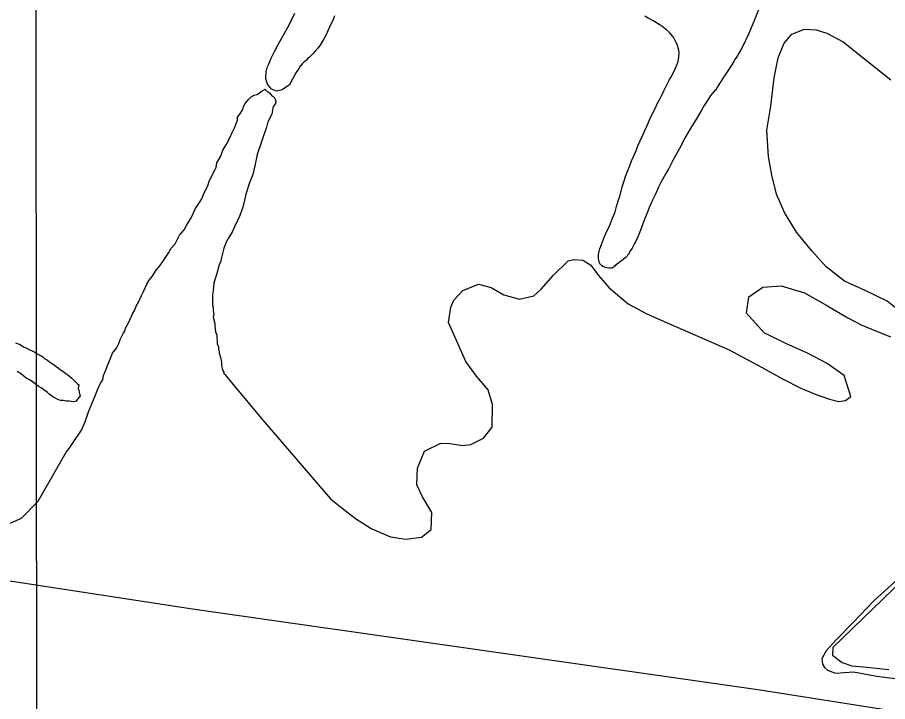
# Model space of a CAD drawing. Extents: x 3297735 to 3335592, y 670436 to 695807.
# Drawn here: x 3317585 to 3319393, y 682940 to 684362 of the extents above; entities that cross this region are included whole.
import ezdxf

# ---------------------------------------------------------------- set-up
doc = ezdxf.new("R2010")
doc.units = 0
for name, color, linetype in [('V-GRID-MAJR', 7, 'Continuous'), ('V-RIVR-EDGE', 7, 'Continuous'), ('V-ROAD-CNTR', 7, 'Continuous'), ('V-SITE-VEGE', 7, 'Continuous'), ('V-TOPO-SHOR', 7, 'Continuous')]:
    doc.layers.add(name, color=color, linetype=linetype)

msp = doc.modelspace()

# ---------------------------------------------------------------- linework, layer by layer
at = {"layer": 'V-GRID-MAJR'}
msp.add_lwpolyline([(3317613.2, 694012.6), (3317615, 692249.2), (3317618.1, 689185.1), (3317621.5, 685897.4), (3317623.8, 683567.3), (3317626.6, 680885.9), (3317629.4, 678140.9), (3317631.3, 676194.4), (3317631.7, 675828)], dxfattribs=at)
at = {"layer": 'V-RIVR-EDGE'}
msp.add_spline([(3314332.5, 682283.9), (3314344.9, 682287.3), (3314358.1, 682294.7), (3314374.4, 682306.3), (3314394.2, 682317.1), (3314408.2, 682327.1), (3314425.7, 682339.9), (3314434.2, 682347.6), (3314443.2, 682360.4), (3314457.6, 682381.7), (3314472.4, 682411.9), (3314491.9, 682447.1), (3314504, 682468.4), (3314519.9, 682495.5), (3314540.6, 682530.4), (3314569.8, 682579.6), (3314586.9, 682612.5), (3314605.2, 682653.6), (3314624, 682696.2), (3314633.4, 682728.3), (3314641.6, 682755.5), (3314653.6, 682774.8), (3314666.9, 682788.4), (3314689.8, 682808.9), (3314699.9, 682821.2), (3314716.6, 682840.2), (3314742.7, 682874.3), (3314774.6, 682914.1), (3314793.3, 682940.5), (3314809.2, 682961.7), (3314829.5, 682991.6), (3314848.2, 683027.2), (3314871.5, 683064.7), (3314895.3, 683112.4), (3314930.7, 683167.8), (3314952.1, 683204.2), (3315057.2, 683357.9), (3315078.2, 683381.8), (3315093, 683392.3), (3315101.1, 683395.7), (3315113.6, 683398), (3315130.2, 683396.5), (3315136.4, 683396), (3315142.6, 683398.7), (3315151.6, 683404.9), (3315173, 683426.6), (3315192.8, 683442.1), (3315207.2, 683456.4), (3315216.5, 683472.2), (3315223.5, 683484.3), (3315237.1, 683502.8), (3315242.2, 683511.4), (3315243, 683524.5), (3315244.2, 683529.2), (3315255.5, 683547.8), (3315279.6, 683579.1), (3315294, 683598.9), (3315305.3, 683613.2), (3315310, 683627.1), (3315311.9, 683637.2), (3315317.8, 683645), (3315323.6, 683648), (3315323.6, 683652.3), (3315326.3, 683655.8), (3315330.6, 683660.8), (3315336, 683665.9), (3315339.9, 683675.5), (3315343.5, 683686.4), (3315346.6, 683695.7), (3315347, 683710.4), (3315347.4, 683722.4), (3315345.1, 683737.2), (3315345.2, 683750), (3315346.8, 683761.2), (3315349.5, 683764.3), (3315349.9, 683767.4), (3315354.2, 683779), (3315358.5, 683794.5), (3315362.4, 683800.4), (3315370.1, 683808.5), (3315374.4, 683815.8), (3315383.4, 683837.9), (3315387.3, 683855), (3315387, 683864.7), (3315385, 683871.3), (3315388.1, 683875.1), (3315392.8, 683876.3), (3315394.7, 683880.9), (3315403.3, 683896.4), (3315419.3, 683923.5), (3315433.7, 683947.5), (3315437.2, 683954.5), (3315436.8, 683961.1), (3315438, 683965), (3315450.9, 683988.6), (3315458.6, 683992.5), (3315462.5, 683995.2), (3315464.1, 684002.5), (3315468.8, 684016.5), (3315478.5, 684033.5), (3315498.3, 684056.7), (3315513.5, 684070.7), (3315521.3, 684082.3), (3315523.2, 684087.3), (3315534.9, 684097.8), (3315545, 684110.5), (3315557.1, 684124.1), (3315577.7, 684151.2), (3315590.5, 684164.3), (3315598.3, 684180.2), (3315604.2, 684192.6), (3315609.6, 684201.5), (3315623.6, 684224.7), (3315637.7, 684249.9), (3315651.7, 684270.4), (3315661, 684285.9), (3315665.7, 684296.4), (3315668.8, 684306.8), (3315671.5, 684310.7), (3315680.5, 684322.7), (3315685.9, 684326.6), (3315687.5, 684332), (3315687.5, 684337.4), (3315690.6, 684340.9), (3315706.2, 684356.8), (3315715.1, 684366.8), (3315728.7, 684382.7), (3315735.3, 684392), (3315740.8, 684400.1), (3315746.2, 684410.2), (3315754, 684419.9), (3315767.6, 684436.9), (3315797.2, 684465.1), (3315824.4, 684496.9), (3315835.7, 684508.9), (3315845.4, 684518.9), (3315855.9, 684533.2), (3315917.3, 684595.9), (3315957, 684638.1), (3315987.3, 684659.7), (3316015.3, 684684.5), (3316035.1, 684702.3), (3316044.1, 684713.5), (3316063.1, 684733.6), (3316100.4, 684768.4), (3316125.3, 684791.6), (3316138.5, 684803.6), (3316151, 684823.4), (3316159.5, 684843.1), (3316165.4, 684866), (3316174, 684881.5), (3316197.7, 684908.2), (3316229.6, 684945.3), (3316249.8, 684965.1), (3316275.5, 684987.9), (3316301.5, 685015.3), (3316311.2, 685022.3), (3316314.7, 685028.1), (3316324.8, 685037), (3316331.1, 685041.3), (3316337.3, 685045.1), (3316343.9, 685050.9), (3316349.7, 685059.8), (3316371.5, 685083.4), (3316388.6, 685096.2), (3316398.7, 685107.4), (3316416.2, 685122.9), (3316443.4, 685146.1), (3316453.9, 685155.7), (3316462.8, 685158.8), (3316468.6, 685163.5), (3316479.5, 685177), (3316494.7, 685189.8), (3316513.3, 685202.1), (3316536.7, 685221.1), (3316559.2, 685238.5), (3316587.2, 685262.4), (3316636.9, 685301.5), (3316712.3, 685357.5), (3316745.3, 685385), (3316768.2, 685402.4), (3316780.7, 685413.2), (3316806.3, 685440.7), (3316819.2, 685455.4), (3316844.4, 685481.7), (3316867, 685499.5), (3316882.5, 685511.1), (3316905.8, 685537.4), (3316931.9, 685564.1), (3316969.2, 685598.5), (3316985.9, 685613.6), (3317001.9, 685628.7), (3317017.8, 685644.5), (3317028.7, 685652.6), (3317037.2, 685661.2), (3317052.8, 685673.5), (3317075.3, 685687.8), (3317092.4, 685696.3), (3317103.3, 685703.3), (3317111, 685709.8), (3317130.9, 685733.8), (3317147.6, 685754.7), (3317177.2, 685789.2), (3317206.3, 685816.6), (3317272.8, 685885.1), (3317325.7, 685938.9), (3317356.8, 685972.2), (3317386.7, 686002.3), (3317409.6, 686022.4), (3317459.4, 686063.8), (3317493.2, 686088.9), (3317516.1, 686108.7), (3317520, 686116), (3317520.4, 686123), (3317527, 686135.8), (3317538.3, 686157.1), (3317553.9, 686174.9), (3317576, 686194.2), (3317585.8, 686203.9), (3317597.1, 686222.1), (3317609.5, 686237.6), (3317632.1, 686261.9), (3317642.2, 686270.8), (3317659.2, 686280.9), (3317668.6, 686290.2), (3317678.7, 686299.4), (3317692.7, 686308.3), (3317712.1, 686324.2), (3317733.9, 686344.3), (3317749, 686362.5), (3317772.7, 686387.2), (3317794.1, 686406.6), (3317815.5, 686421.7), (3317821.7, 686429.8), (3317831.4, 686444.5), (3317837.3, 686456.9), (3317843.9, 686458.4), (3317852.4, 686461.9), (3317865.6, 686468.5), (3317881.6, 686479.3), (3317892.4, 686489.3), (3317902.6, 686501.7), (3317906.8, 686510.6), (3317912.3, 686528.8), (3317916.6, 686539.7), (3317920.9, 686544.7), (3317931.8, 686551.7), (3317955.5, 686567.5), (3317973.7, 686583), (3317980, 686591.9), (3317987.3, 686602.7), (3318007.6, 686624.8), (3318020.4, 686634.8), (3318018.5, 686637.5), (3318030.9, 686653.4), (3318034.8, 686650.7), (3318039.4, 686656.9), (3318050.3, 686664.6), (3318082.6, 686680.8), (3318124.1, 686700.9), (3318142.8, 686716), (3318149.4, 686724.1), (3318148.6, 686727.6), (3318152.1, 686732.6), (3318161.8, 686744.6), (3318168.4, 686756.2), (3318174.7, 686766.3), (3318184.4, 686779.5), (3318196.1, 686795.3), (3318211.6, 686812.7), (3318221, 686824), (3318223.7, 686833.3), (3318227.6, 686840.6), (3318232.7, 686847.2), (3318235.8, 686857.7), (3318240.1, 686864.6), (3318252.9, 686883.2), (3318274.7, 686907.6), (3318298, 686928.5), (3318327.1, 686944.7), (3318349.3, 686951.6), (3318362.1, 686955.1), (3318370.2, 686961.3), (3318383.5, 686983.7), (3318391.3, 686996.5), (3318395.1, 687000), (3318401.7, 687000), (3318407.5, 687001.1), (3318412.6, 687003.8), (3318416.5, 687008.9), (3318422.7, 687017), (3318440.6, 687037.5), (3318448.8, 687040.2), (3318453, 687042.9), (3318455.8, 687051.4), (3318462.4, 687060.3), (3318484.9, 687082.8), (3318499.3, 687098.2), (3318510.6, 687111), (3318518.8, 687124.9), (3318525, 687134.6), (3318537.8, 687148.6), (3318566.2, 687172.1), (3318582.5, 687190.7), (3318592.6, 687203.1), (3318612.5, 687228.6), (3318628.4, 687251.9), (3318642.1, 687266.6), (3318646.3, 687279.7), (3318655.7, 687290.6), (3318665, 687298.7), (3318672.8, 687309.2), (3318676.7, 687321.2), (3318685.7, 687333.9), (3318691.5, 687344.4), (3318699.3, 687352.9), (3318716.4, 687367.2), (3318716.8, 687379.2), (3318717.6, 687392), (3318724.2, 687404.8), (3318732, 687415.7), (3318742.9, 687423.8), (3318760.3, 687430.7), (3318770, 687431.1), (3318780.9, 687428.3), (3318786.7, 687436.5), (3318804.2, 687454.3), (3318817.5, 687473.2), (3318829.9, 687487.5), (3318849, 687509.6), (3318869.2, 687534.4), (3318894.1, 687564.6), (3318929.5, 687611.8), (3318945.8, 687629.2), (3318962.9, 687647), (3318977.7, 687660.5), (3318993.6, 687679.9), (3319024.4, 687709.3), (3319059.4, 687753), (3319086.2, 687782), (3319108.8, 687809.5), (3319125.9, 687827.3), (3319135.2, 687842.4), (3319146.9, 687859.4), (3319161.7, 687877.6), (3319172.6, 687889.6), (3319185.8, 687908.6), (3319206.8, 687940.7), (3319238.3, 687987.6), (3319258.2, 688014.3), (3319282.3, 688048.7), (3319299.8, 688074.3), (3319310.7, 688085.9), (3319319.6, 688093.2), (3319326.3, 688101.4), (3319337.2, 688116.1), (3319351.9, 688127.7), (3319358.9, 688137.4), (3319372.5, 688156.3), (3319390.8, 688181.1), (3319409.1, 688207), (3319418.9, 688220.6), (3319428.6, 688231), (3319452.7, 688254.6), (3319466.7, 688269.3), (3319478, 688285.6), (3319487.3, 688294.5), (3319498.2, 688304.5), (3319498.2, 688312.3), (3319502.1, 688317.3), (3319523.5, 688343.7), (3319546, 688372.3), (3319572.1, 688405.6), (3319583.4, 688420.3), (3319604.8, 688443.1), (3319614.5, 688453.9), (3319630, 688470.2), (3319645.6, 688490.3), (3319664.3, 688513.9), (3319677.9, 688534.1), (3319689.6, 688553), (3319707.1, 688579.4), (3319721.9, 688607.3)], degree=3, dxfattribs=at)
at = {"layer": 'V-ROAD-CNTR'}
msp.add_spline([(3318355.4, 686051.3), (3318152.3, 685849.2), (3317971.8, 685680.4), (3317879.7, 685589.9), (3317724, 685436.5), (3317466.2, 685164.6), (3316895.4, 684580.9), (3316387, 684055.7), (3316009.4, 683669.6), (3315932.2, 683586.3), (3315870.4, 683508.7), (3315498.4, 682865.4)], degree=3, dxfattribs=at)
at = {"layer": 'V-SITE-VEGE'}
for points in [[(3319124.9, 684378.2), (3319116.9, 684357), (3319104.6, 684329.1), (3319091.5, 684301.4), (3319088.1, 684295.1), (3319084.4, 684287.9), (3319081.5, 684283.2), (3319079.5, 684279.7), (3319076.1, 684274.7), (3319073.9, 684270.7), (3319064.2, 684255.2), (3319054.4, 684241.2), (3319051.9, 684237.9), (3319045.8, 684227.7), (3319044.1, 684225.2), (3319041.9, 684221.4), (3319038.5, 684216.2), (3319036.8, 684213.2), (3319035.8, 684211.2), (3319033.6, 684209.4), (3319029.2, 684204.7), (3319025.8, 684200.7), (3319020.9, 684193.2), (3319012.1, 684178.9), (3319006, 684168.2), (3318994.6, 684149.5), (3318989.7, 684141.7), (3318982.4, 684129.5), (3318977.5, 684121), (3318972.4, 684112.5), (3318960.7, 684090.1), (3318947.1, 684064.6), (3318938.8, 684048.6), (3318932.5, 684037.6), (3318923, 684020.4), (3318917.1, 684009.4), (3318909.9, 683993.2), (3318904.8, 683982.5), (3318898, 683967.3), (3318894.4, 683957.8), (3318889, 683944.6), (3318887.3, 683940.9), (3318877.5, 683914.2), (3318874.1, 683906.5), (3318869.2, 683895.8), (3318867, 683892.3), (3318862.2, 683883), (3318859.2, 683877.8), (3318854.6, 683870.1), (3318852.9, 683867.8), (3318851.4, 683865.6), (3318849.2, 683863.3), (3318844.5, 683859.8), (3318842.3, 683857.8), (3318839.1, 683855.3), (3318833.7, 683851.7), (3318828.8, 683847.9), (3318826.8, 683846.2), (3318824.6, 683843.9), (3318822.6, 683842.4), (3318818.7, 683841.4), (3318814.5, 683841.3), (3318810, 683841.8), (3318806.8, 683842.7), (3318801.3, 683844.9), (3318798.5, 683846.6), (3318795.5, 683850.1), (3318793, 683856.7), (3318792.4, 683861), (3318792.3, 683867.9), (3318793, 683872.9), (3318795.2, 683881.3), (3318798.6, 683890.6), (3318805.1, 683906.8), (3318808, 683913), (3318812.1, 683922.5), (3318815, 683928.7), (3318821.8, 683944.7)], [(3318243.9, 684365.8), (3318240, 684355.9), (3318237.1, 684349.4), (3318230, 684334.4), (3318226.2, 684326.4), (3318220.8, 684316.4), (3318213.7, 684304.5), (3318209.3, 684298.5), (3318203.9, 684291.9), (3318200.3, 684287.9), (3318198.1, 684285.7), (3318193.9, 684281.9), (3318191.4, 684279.2), (3318187.2, 684275.6), (3318184.8, 684273.1), (3318180.8, 684269.9), (3318176.7, 684265.6), (3318174.2, 684262.6), (3318172.5, 684260.8), (3318169.6, 684256.1), (3318165.2, 684249.6), (3318163.5, 684246.8), (3318163, 684245.8), (3318150.5, 684222.1), (3318135.3, 684211.5), (3318123.3, 684208.8), (3318112.7, 684213.5), (3318104.2, 684223.6), (3318101.4, 684234.5), (3318101.9, 684251.4), (3318103.1, 684254.4), (3318104.8, 684259.4), (3318106.7, 684264.1), (3318112.3, 684277.3), (3318118.8, 684291.8), (3318126.6, 684306.3), (3318145.9, 684340.7), (3318157, 684362.2), (3318161.2, 684371.4)], [(3318821.8, 683944.7), (3318824.5, 683951.6), (3318826.9, 683958.4), (3318830, 683969.3), (3318833.6, 683980.8), (3318836, 683989), (3318839.3, 684001.4), (3318841.9, 684009.9), (3318845.8, 684022.8), (3318848.9, 684031.3), (3318853.3, 684044), (3318856.9, 684052.7), (3318862, 684065.9), (3318866.1, 684074.4), (3318871.4, 684086.9), (3318874.5, 684095.1), (3318883.5, 684114.8), (3318886.9, 684122.5), (3318895.4, 684142.5), (3318900.7, 684154.4), (3318910.7, 684174.4), (3318914.6, 684182.4), (3318920.6, 684193.6), (3318924, 684200.6), (3318928.2, 684209.8), (3318932.5, 684218), (3318933.8, 684220.8), (3318940.1, 684233), (3318944, 684239.8), (3318946.4, 684244.2), (3318950.1, 684251.7), (3318952.5, 684257), (3318955.9, 684265.4), (3318957.8, 684270.9), (3318959.4, 684279.6), (3318959.8, 684288.6), (3318959.3, 684294.5), (3318956.7, 684303.9), (3318954.1, 684310.3), (3318948.8, 684320), (3318946.8, 684322.9), (3318939.8, 684331.3), (3318934, 684336.2), (3318925, 684343.5), (3318918.5, 684347.9), (3318907.3, 684354.5), (3318896, 684360.8), (3318888.6, 684364.7)], [(3319420.3, 683750.6), (3319392.3, 683772.6), (3319346.8, 683794.6), (3319303.6, 683814.3), (3319265.9, 683843.7), (3319236.1, 683877.2), (3319203.9, 683915.8), (3319179.1, 683956.7), (3319162.5, 683994.8), (3319152.4, 684034.7), (3319145.5, 684072.9), (3319142.2, 684128), (3319150.5, 684177.6), (3319157.4, 684236.4), (3319165.6, 684278.2), (3319178, 684308.5), (3319194.5, 684327.3), (3319220.7, 684337.9), (3319244.6, 684336.5), (3319267.1, 684329.7), (3319301.1, 684311.8), (3319352.5, 684270.5), (3319400.3, 684232.4)], [(3318042.1, 684148.5), (3318042.1, 684154.8), (3318046.8, 684161.1), (3318053.1, 684170.6), (3318054.7, 684177), (3318057.9, 684183.3), (3318064.2, 684191.2), (3318070.5, 684197.5), (3318076.9, 684200.7), (3318083.2, 684202.3), (3318087.9, 684205.5), (3318091.1, 684208.6), (3318097.4, 684211.8), (3318099, 684213.4), (3318103.8, 684208.6), (3318106.9, 684207), (3318108.5, 684205.5), (3318111.7, 684202.3), (3318113.3, 684199.1), (3318116.4, 684197.6), (3318119.6, 684194.4), (3318121.2, 684189.6), (3318122.8, 684188.1), (3318121.2, 684186.5), (3318121.2, 684183.3), (3318116.4, 684177), (3318113.3, 684161.2), (3318105.4, 684145.3), (3318102.2, 684134.2), (3318083.2, 684077.3), (3318078.5, 684053.5), (3318073.8, 684036.1), (3318067.4, 684018.7), (3318059.5, 683995), (3318056.4, 683982.3), (3318053.2, 683968.1), (3318046.9, 683950.6), (3318043.7, 683942.7), (3318035.8, 683926.9), (3318031.1, 683915.8), (3318024.8, 683906.3), (3318018.4, 683895.2), (3318013.7, 683882.6), (3318009, 683863.6), (3318007.4, 683855.7), (3318004.2, 683847.8), (3317999.5, 683830.3), (3317994.7, 683814.5), (3317993.2, 683809.8), (3317991.6, 683793.9), (3317990, 683786), (3317990, 683763.9), (3317991.6, 683759.1), (3317991.6, 683752.8), (3317993.2, 683744.9), (3317991.6, 683740.1), (3317993.2, 683733.8), (3317994.8, 683725.9), (3317994.8, 683721.1), (3317996.4, 683708.5), (3317999.5, 683702.2), (3317999.6, 683683.2), (3318002.7, 683678.4), (3318002.7, 683672.1), (3318004.3, 683668.9), (3318004.3, 683664.2), (3318007.5, 683653.1), (3318009.1, 683645.2), (3318009.1, 683638.9), (3318010.7, 683629.4), (3318013.8, 683624.6), (3318013.8, 683621.4), (3318017, 683619.9), (3318018.6, 683616.7), (3318095.3, 683524.4), (3318235.5, 683361.4), (3318259.4, 683342.1), (3318287.4, 683320.6), (3318320, 683299.9), (3318360.5, 683282.9), (3318391.7, 683277.9), (3318424.3, 683282.1), (3318444.5, 683298.1), (3318445.9, 683333.5), (3318427, 683366.1), (3318414.6, 683390.9), (3318416.4, 683425.4), (3318431.1, 683460.7), (3318464.6, 683477.3), (3318483.5, 683476.4), (3318510.1, 683472.2), (3318527.1, 683474.6), (3318553.7, 683487.4), (3318571.2, 683510.9), (3318572.5, 683557.7), (3318562.9, 683588.5), (3318539, 683616.5), (3318516.4, 683647.2), (3318481, 683728.1), (3318485.6, 683759.8), (3318492, 683774.5)], [(3317558.4, 683306.5), (3317593.2, 683321.2), (3317627.9, 683357.1), (3317686.3, 683458.3), (3317692.6, 683466.2), (3317700.5, 683478.9), (3317717.9, 683504.2), (3317725.8, 683521.6), (3317732.2, 683542.2), (3317746.4, 683575.4), (3317751.1, 683588.1), (3317757.5, 683602.3), (3317762.2, 683608.7), (3317763.8, 683618.2), (3317766.9, 683626.1), (3317770.1, 683632.4), (3317771.7, 683638.7), (3317776.4, 683648.2), (3317782.7, 683664.1), (3317790.7, 683675.1), (3317795.4, 683684.6), (3317798.6, 683692.6), (3317804.9, 683705.2), (3317808, 683710), (3317809.6, 683716.3), (3317815.9, 683727.4), (3317819.1, 683735.3), (3317823.9, 683746.4), (3317828.6, 683754.3), (3317831.8, 683762.2), (3317836.5, 683770.1), (3317842.8, 683784.4), (3317847.6, 683793.9), (3317853.9, 683808.1), (3317858.6, 683816), (3317865, 683823.9), (3317872.9, 683836.6), (3317880.8, 683846.1), (3317888.7, 683857.2), (3317898.2, 683871.4), (3317904.5, 683882.5), (3317912.4, 683892), (3317921.9, 683909.4), (3317931.4, 683920.5), (3317936.1, 683930), (3317945.6, 683945.8), (3317955.1, 683964.8), (3317963, 683977.5), (3317967.8, 683985.4), (3317972.5, 683996.5), (3317980.4, 684012.3), (3317983.6, 684021.8), (3317997.8, 684050.3), (3317999.4, 684059.8), (3318007.3, 684074.1), (3318012, 684086.7), (3318018.3, 684097.8), (3318026.3, 684112.1), (3318031, 684123.1), (3318035.7, 684132.6), (3318042.1, 684148.5)], [(3318492, 683774.5), (3318510.4, 683794.7), (3318543, 683808), (3318569.2, 683801.1), (3318595.4, 683786), (3318628.5, 683776.8), (3318658.3, 683783.7), (3318673.5, 683797.1), (3318698.7, 683826.5), (3318729.5, 683856.3), (3318740.9, 683859.1), (3318760.2, 683857.7), (3318776.3, 683847.6), (3318792.4, 683826), (3318814.9, 683799.9), (3318854, 683766.8), (3318892.6, 683746.2), (3318940.3, 683725.1), (3319063.9, 683671.4), (3319091, 683656.7), (3319131.5, 683635.1), (3319175.1, 683610.8), (3319213.2, 683591.5), (3319244.9, 683578.7), (3319272.5, 683568.6), (3319292.2, 683564), (3319306, 683565.9), (3319317, 683574.6), (3319302.8, 683618.2), (3319267.9, 683643), (3319225.1, 683665), (3319182.9, 683683.8), (3319136.9, 683706.8), (3319099.7, 683747.7), (3319105.2, 683781.2), (3319134.1, 683801.9), (3319171.8, 683804.6), (3319220.5, 683789.5), (3319268.3, 683762.9), (3319310.5, 683737.6), (3319339.5, 683722.5), (3319399.2, 683698.6)], [(3317581, 683686.1), (3317590.5, 683682.2), (3317596, 683678.2), (3317602.3, 683675.8), (3317607.9, 683672.7), (3317616.6, 683668.7), (3317621.3, 683666.4), (3317626.1, 683663.2), (3317634, 683659.2), (3317637.9, 683656.9), (3317641.9, 683652.9), (3317647.4, 683649.8), (3317651.4, 683646.6), (3317661.7, 683639.5), (3317664.9, 683637.1), (3317669.6, 683633.9), (3317674.4, 683630), (3317676.7, 683629.2), (3317685.4, 683622.1), (3317689.4, 683619.7), (3317698.1, 683612.6), (3317704.4, 683606.3), (3317706.8, 683603.1), (3317709.2, 683601.5), (3317712.4, 683598.4), (3317710.8, 683591.2), (3317712.4, 683587.3), (3317713.1, 683583.3), (3317714.7, 683577.8), (3317715.5, 683575.4), (3317713.9, 683573.8), (3317710, 683569.1), (3317706.8, 683564.3), (3317702.1, 683563.5), (3317692.6, 683564.3), (3317686.3, 683564.3), (3317680.7, 683565.9), (3317674.4, 683565.9), (3317667.3, 683569.1), (3317662.5, 683571.4), (3317658.6, 683573.8), (3317653.8, 683577), (3317649.8, 683580.1), (3317646.7, 683583.3), (3317639.6, 683588), (3317634, 683592), (3317627.7, 683595.9), (3317618.2, 683603.1), (3317611.1, 683608.6), (3317603.1, 683612.5), (3317593.6, 683620.5), (3317584.1, 683626)], [(3319466.5, 683233.4), (3319279.6, 683052.8), (3319278.7, 683036.7), (3319298.9, 683021.1), (3319318.7, 683014.2), (3319349.9, 683011.5), (3319395.9, 683006.5)], [(3319897.9, 682842.7), (3319128.6, 682964.1), (3317949, 683132.6), (3317482.1, 683203.7)]]:
    msp.add_lwpolyline(points, dxfattribs=at)
at = {"layer": 'V-TOPO-SHOR'}
msp.add_lwpolyline([(3319450.9, 683227.4), (3319365.5, 683150), (3319321.6, 683104.8), (3319286.3, 683068.8), (3319265.6, 683045.6), (3319256.4, 683029.2), (3319258.3, 683017.6), (3319261.9, 683010.9), (3319268.6, 683005.4), (3319285.1, 682999.3), (3319322.3, 683001.8), (3319371.1, 682993.2), (3319441.2, 682984.1)], dxfattribs=at)

doc.saveas('drawing.dxf')
